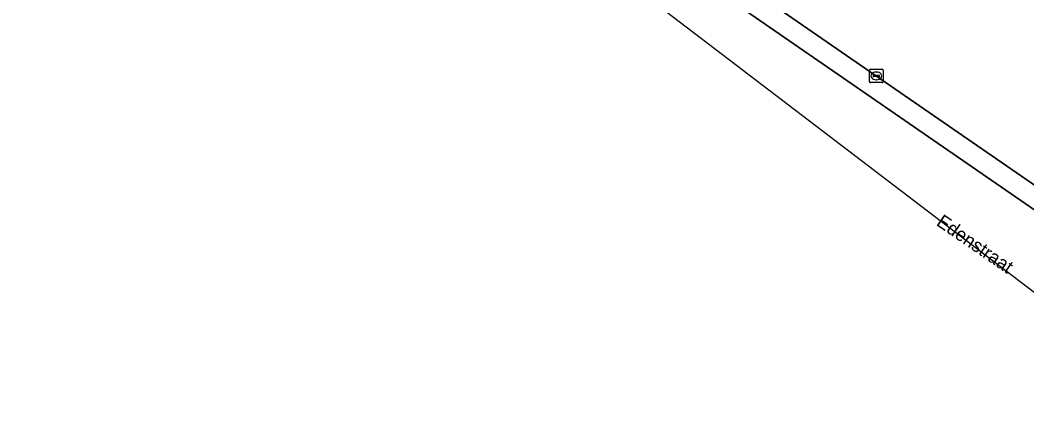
# Model space of a CAD drawing. Extents: x 160663 to 161506, y 382245 to 383291.
# Drawn here: x 160958 to 161032.7, y 382764.7 to 382793.4 of the extents above; entities that cross this region are included whole.
import ezdxf

# ---------------------------------------------------------------- set-up
doc = ezdxf.new("R2010")
doc.units = 0
for name, color, linetype in [('IMGEO_Kolk', 7, 'Continuous'), ('IMGEO_Openbare_ruimte_label', 7, 'Continuous'), ('IMGEO_Parkeervlak_open', 7, 'Continuous'), ('IMGEO_Rijbaan_lokaal_gesloten', 7, 'Continuous')]:
    doc.layers.add(name, color=color, linetype=linetype)

msp = doc.modelspace()

# ---------------------------------------------------------------- linework, layer by layer
at = {"layer": 'IMGEO_Kolk'}
for p, q in [((161020.996, 382788.839), (161020.996, 382789.691)), ((161021.071, 382789.765), (161021.923, 382789.765)), ((161021.255, 382789.259), (161021.255, 382789.271)), ((161021.693, 382789.222), (161021.295, 382789.222)), ((161021.298, 382789.308), (161021.696, 382789.308)), ((161021.484, 382789.545), (161021.509, 382789.545)), ((161021.739, 382789.271), (161021.739, 382789.259)), ((161021.997, 382789.691), (161021.997, 382788.839)), ((161021.923, 382788.765), (161021.071, 382788.765)), ((161021.507, 382788.985), (161021.482, 382788.985))]:
    msp.add_line(p, q, dxfattribs=at)
for points in [[(161020.996, 382788.839), (161020.996, 382789.691)], [(161021.071, 382789.765), (161021.923, 382789.765)], [(161021.997, 382789.691), (161021.997, 382788.839)], [(161021.923, 382788.765), (161021.071, 382788.765)]]:
    msp.add_lwpolyline(points, dxfattribs=at)
for centre, radius, start, end in [((161021.073, 382789.689), 0.0765, 91.55205, 178.44795), ((161021.073, 382789.689), 0.0765, 91.55205, 178.44795), ((161021.295, 382789.268), 0.0403, 85.87752, 175.75265), ((161021.292, 382789.258), 0.0366, 178.93798, 274.71019), ((161021.696, 382789.265), 0.043, 264.86636, 352.45326), ((161021.7, 382789.27), 0.0386, 1.73085, 96.63898), ((161021.921, 382789.689), 0.0765, 1.55205, 88.44795), ((161021.921, 382789.689), 0.0765, 1.55205, 88.44795), ((161021.073, 382788.841), 0.0765, 181.55205, 268.44795), ((161021.073, 382788.841), 0.0765, 181.55205, 268.44795), ((161021.921, 382788.841), 0.0765, 271.55205, 358.44795), ((161021.921, 382788.841), 0.0765, 271.55205, 358.44795)]:
    msp.add_arc(centre, radius, start, end, dxfattribs=at)
for centre, major_axis, ratio, start_param, end_param in [((161021.483, 382789.265), (-0.387, 0.002), 0.722429, 4.712389, 7.853982), ((161021.508, 382789.265), (-0.39, 0.002), 0.717154, 1.570796, 4.712389)]:
    msp.add_ellipse(centre, major_axis=major_axis, ratio=ratio, start_param=start_param, end_param=end_param, dxfattribs=at)
at = {"layer": 'IMGEO_Parkeervlak_open'}
msp.add_lwpolyline([(161013.879, 382794.515), (161044.838, 382773.151)], dxfattribs=at)
at = {"layer": 'IMGEO_Rijbaan_lokaal_gesloten'}
for points in [[(160950.316, 382840.118), (160974.423, 382818.724), (160980.002, 382813.773), (161009.567, 382791.248), (161065.685, 382748.492), (161112.373, 382702.72), (161124.111, 382688.246), (161124.884, 382688.875), (161125.431, 382689.32), (161119.959, 382696.204), (161110.177, 382707.994), (161100.346, 382719.084), (161091.915, 382728.357), (161081.993, 382739.308), (161076.263, 382745.226), (161069.695, 382751.517), (161061.87, 382758.6), (161056.466, 382763.168), (161050.271, 382767.641), (161037.554, 382776.355), (161008.954, 382796.101), (160997.473, 382804.081)], [(161054.593, 382766.457), (161051.131, 382768.848), (161044.838, 382773.151), (161013.879, 382794.515), (161010.987, 382796.553), (161009.619, 382797.479), (161001.276, 382803.164), (160998.4, 382805.376)], [(160997.473, 382804.081), (161008.954, 382796.101), (161037.554, 382776.355), (161050.271, 382767.641), (161056.466, 382763.168), (161061.87, 382758.6), (161069.695, 382751.517), (161076.263, 382745.226), (161081.993, 382739.308), (161091.915, 382728.357), (161100.346, 382719.084), (161110.177, 382707.994), (161119.959, 382696.204), (161125.431, 382689.32), (161126.618, 382690.286), (161119.692, 382699.024)]]:
    msp.add_lwpolyline(points, dxfattribs=at)

# ---------------------------------------------------------------- texts
at = {"layer": 'IMGEO_Openbare_ruimte_label'}
msp.add_text('Edenstraat', height=1, rotation=325.46788, dxfattribs=at).set_placement((161025.877, 382778.241))

doc.saveas('drawing.dxf')
